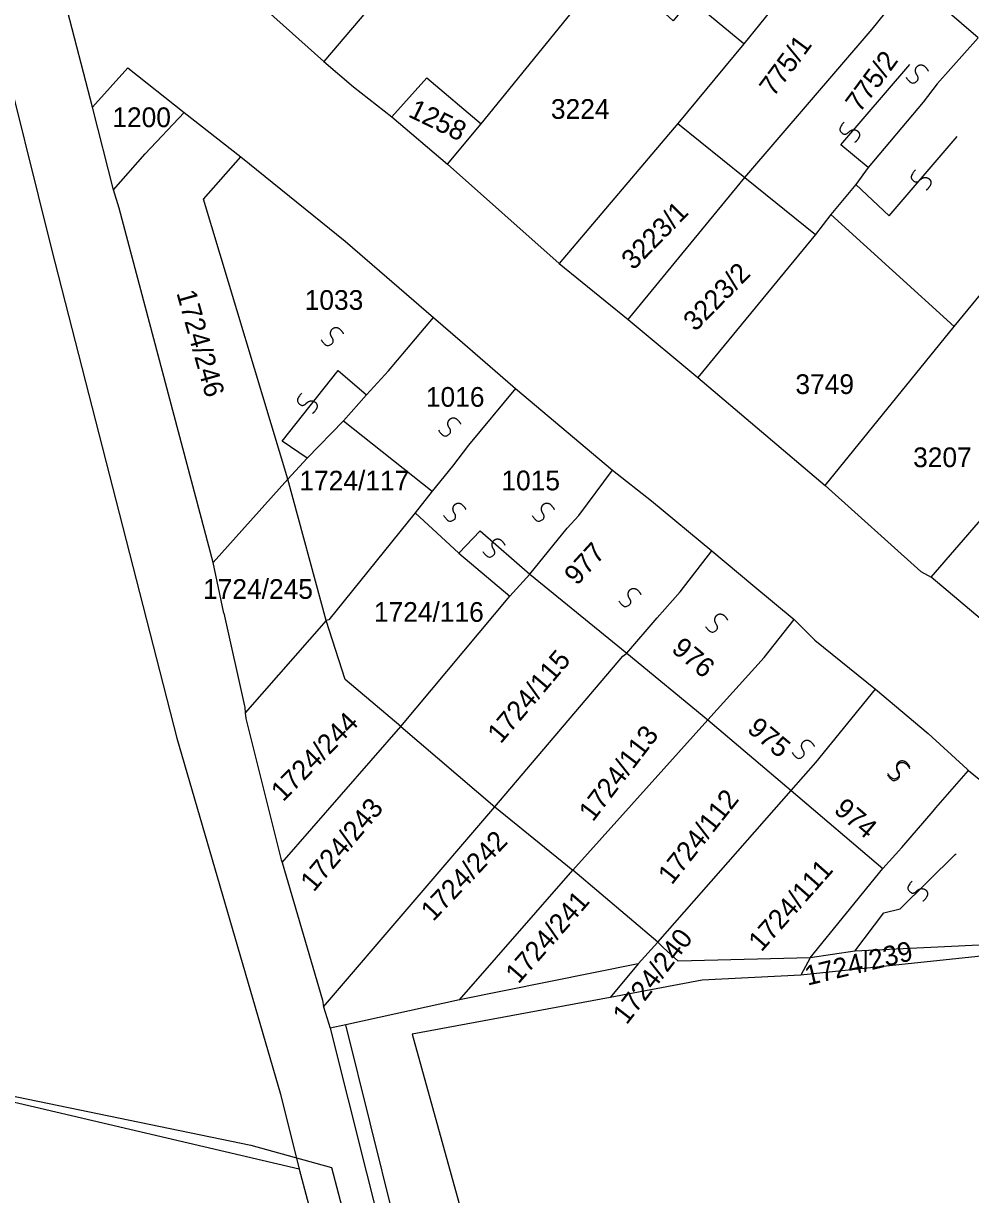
# Model space of a CAD drawing. Extents: x -581999 to -572728, y -1219553 to -1212032.
# Drawn here: x -578616.8 to -578520.6, y -1215566 to -1215447.1 of the extents above; entities that cross this region are included whole.
import ezdxf

# ---------------------------------------------------------------- set-up
doc = ezdxf.new("R2010")
doc.units = 0
for name, color, linetype in [('Vrstva 1', 7, 'Continuous'), ('Vrstva 2', 7, 'Continuous'), ('Vrstva 4', 7, 'Continuous'), ('Vrstva 6', 7, 'Continuous'), ('Vrstva 63', 7, 'Continuous')]:
    doc.layers.add(name, color=color, linetype=linetype)

msp = doc.modelspace()

# ---------------------------------------------------------------- linework, layer by layer
at = {"layer": 'Vrstva 1'}
for p, q in [((-578627.89, -1215414.295), (-578613.918, -1215470.029)), ((-578579.364, -1215456.597), (-578575.82, -1215452.635)), ((-578575.82, -1215452.635), (-578570.297, -1215457.307)), ((-578546.9, -1215500.676), (-578542.722, -1215504.16)), ((-578542.722, -1215504.16), (-578538.545, -1215507.643)), ((-578588.764, -1215563.424), (-578792.468, -1215515.83)), ((-578500.138, -1215539.76), (-578537.866, -1215543.74)), ((-578554.349, -1215542.602), (-578557.197, -1215545.99)), ((-578536.892, -1215541.966), (-578537.866, -1215543.74)), ((-578537.866, -1215543.74), (-578547.877, -1215544.259)), ((-578547.877, -1215544.259), (-578557.197, -1215545.99)), ((-578572.509, -1215546.24), (-578584.05, -1215548.788)), ((-578557.197, -1215545.99), (-578577.288, -1215549.714)), ((-578584.05, -1215548.788), (-578585.62, -1215549.117)), ((-578567.845, -1215613.64), (-578584.05, -1215548.788))]:
    msp.add_line(p, q, dxfattribs=at)
for points in [[(-578519.857, -1215448.603), (-578526.636, -1215442.735), (-578533.826, -1215437.135)], [(-578597.048, -1215441.301), (-578586.268, -1215450.998)], [(-578573.725, -1215461.408), (-578570.297, -1215457.307), (-578557.023, -1215440.965)], [(-578543.634, -1215449.206), (-578549.054, -1215444.712), (-578550.802, -1215446.854), (-578553.134, -1215444.694), (-578551.677, -1215442.943)], [(-578530.616, -1215447.699), (-578526.636, -1215442.735)], [(-578538.876, -1215443.267), (-578543.634, -1215449.206)], [(-578609.763, -1215455.623), (-578612.489, -1215445.07)], [(-578581.217, -1215445.06), (-578586.268, -1215450.998)], [(-578543.53, -1215462.783), (-578530.616, -1215447.699)], [(-578519.857, -1215448.603), (-578524.032, -1215453.273)], [(-578543.634, -1215449.206), (-578550.334, -1215457.284)], [(-578586.268, -1215450.998), (-578583.253, -1215453.551)], [(-578609.763, -1215455.623), (-578606.172, -1215451.643)], [(-578606.172, -1215451.643), (-578600.434, -1215456.162)], [(-578583.253, -1215453.551), (-578579.364, -1215456.597), (-578573.725, -1215461.408)], [(-578524.032, -1215453.273), (-578525.433, -1215455.116)], [(-578607.617, -1215464.035), (-578609.763, -1215455.623)], [(-578604.409, -1215460.349), (-578600.434, -1215456.162)], [(-578600.434, -1215456.162), (-578594.695, -1215460.681)], [(-578525.433, -1215455.116), (-578531.023, -1215461.74)], [(-578550.334, -1215457.284), (-578562.373, -1215471.493)], [(-578550.334, -1215457.284), (-578543.53, -1215462.783)], [(-578607.617, -1215464.035), (-578604.409, -1215460.349)], [(-578598.477, -1215464.966), (-578594.695, -1215460.681)], [(-578594.695, -1215460.681), (-578584.096, -1215469.227)], [(-578573.725, -1215461.408), (-578562.373, -1215471.493)], [(-578531.023, -1215461.74), (-578532.286, -1215463.492)], [(-578555.375, -1215477.188), (-578543.53, -1215462.783)], [(-578543.53, -1215462.783), (-578536.363, -1215468.554)], [(-578597.49, -1215501.861), (-578607.033, -1215465.894), (-578607.617, -1215464.035)], [(-578532.286, -1215463.492), (-578534.81, -1215466.509)], [(-578589.917, -1215493.396), (-578598.477, -1215464.966)], [(-578534.81, -1215466.509), (-578536.363, -1215468.554)], [(-578534.81, -1215466.509), (-578522.277, -1215477.891)], [(-578584.096, -1215469.227), (-578575.151, -1215476.981)], [(-578536.363, -1215468.554), (-578548.304, -1215483.055)], [(-578613.918, -1215470.029), (-578601.208, -1215519.677), (-578590.656, -1215555.816), (-578588.764, -1215563.424), (-578582.961, -1215585.252), (-578578.677, -1215602.244)], [(-578562.373, -1215471.493), (-578555.375, -1215477.188)], [(-578522.277, -1215477.891), (-578518.199, -1215472.928)], [(-578580.837, -1215483.618), (-578579.721, -1215482.402), (-578575.151, -1215476.981)], [(-578575.151, -1215476.981), (-578572.212, -1215479.515), (-578567.083, -1215483.949), (-578566.813, -1215484.176)], [(-578555.375, -1215477.188), (-578548.304, -1215483.055)], [(-578535.382, -1215494.044), (-578522.277, -1215477.891)], [(-578548.304, -1215483.055), (-578535.382, -1215494.044)], [(-578524.621, -1215503.324), (-578506.936, -1215482.904)], [(-578581.954, -1215484.835), (-578580.837, -1215483.618)], [(-578566.813, -1215484.176), (-578571.573, -1215489.938)], [(-578566.813, -1215484.176), (-578556.975, -1215492.487)], [(-578584.285, -1215487.462), (-578581.954, -1215484.835)], [(-578587.975, -1215491.256), (-578584.285, -1215487.462)], [(-578584.285, -1215487.462), (-578575.261, -1215494.611)], [(-578571.573, -1215489.938), (-578573.223, -1215492.08), (-578575.261, -1215494.611)], [(-578589.917, -1215493.396), (-578587.975, -1215491.256)], [(-578560.393, -1215497.086), (-578556.975, -1215492.487)], [(-578556.975, -1215492.487), (-578553.022, -1215495.574)], [(-578597.49, -1215501.861), (-578589.917, -1215493.396)], [(-578586.038, -1215507.749), (-578589.917, -1215493.396)], [(-578535.382, -1215494.044), (-578525.668, -1215502.774), (-578524.621, -1215503.324)], [(-578575.261, -1215494.611), (-578576.984, -1215496.8)], [(-578553.022, -1215495.574), (-578546.9, -1215500.676)], [(-578576.984, -1215496.8), (-578585.747, -1215507.653), (-578586.038, -1215507.749)], [(-578576.984, -1215496.8), (-578572.584, -1215500.911)], [(-578561.559, -1215498.351), (-578560.393, -1215497.086)], [(-578565.345, -1215503.022), (-578561.559, -1215498.351)], [(-578572.584, -1215500.911), (-578567.383, -1215505.259)], [(-578550.093, -1215504.841), (-578546.9, -1215500.676)], [(-578596.433, -1215506.996), (-578597.49, -1215501.861)], [(-578567.383, -1215505.259), (-578565.345, -1215503.022)], [(-578565.345, -1215503.022), (-578555.53, -1215511.068)], [(-578511.025, -1215514.8), (-578524.621, -1215503.324)], [(-578552.423, -1215507.468), (-578550.093, -1215504.841)], [(-578578.45, -1215518.494), (-578567.383, -1215505.259)], [(-578596.433, -1215506.996), (-578594.289, -1215516.574), (-578594.24, -1215517.125), (-578594.193, -1215517.676), (-578590.586, -1215532.015), (-578590.488, -1215532.308)], [(-578586.038, -1215507.749), (-578594.24, -1215517.125)], [(-578578.45, -1215518.494), (-578584.091, -1215513.713), (-578586.038, -1215507.749)], [(-578555.53, -1215511.068), (-578552.423, -1215507.468)], [(-578541.566, -1215511.494), (-578538.545, -1215507.643)], [(-578538.545, -1215507.643), (-578536.433, -1215509.731)], [(-578536.433, -1215509.731), (-578530.287, -1215514.705)], [(-578568.926, -1215526.634), (-578555.918, -1215511.359), (-578555.53, -1215511.068)], [(-578555.53, -1215511.068), (-578547.294, -1215517.817)], [(-578547.294, -1215517.817), (-578541.566, -1215511.494)], [(-578536.317, -1215522.156), (-578530.287, -1215514.705)], [(-578530.287, -1215514.705), (-578524.945, -1215519.216)], [(-578560.981, -1215533.088), (-578547.294, -1215517.817)], [(-578547.294, -1215517.817), (-578538.841, -1215524.976)], [(-578590.488, -1215532.308), (-578578.45, -1215518.494)], [(-578578.45, -1215518.494), (-578568.926, -1215526.634)], [(-578524.945, -1215519.216), (-578520.963, -1215522.843), (-578520.831, -1215522.95)], [(-578538.841, -1215524.976), (-578536.317, -1215522.156)], [(-578524.138, -1215526.761), (-578520.831, -1215522.95)], [(-578520.831, -1215522.95), (-578514.896, -1215527.797)], [(-578552.376, -1215540.393), (-578538.841, -1215524.976)], [(-578538.841, -1215524.976), (-578529.517, -1215532.919)], [(-578586.301, -1215546.967), (-578568.926, -1215526.634)], [(-578568.926, -1215526.634), (-578560.981, -1215533.088)], [(-578529.517, -1215532.919), (-578527.615, -1215530.772), (-578524.412, -1215527.076), (-578524.138, -1215526.761)], [(-578590.488, -1215532.308), (-578586.399, -1215546.284), (-578586.301, -1215546.967)], [(-578572.509, -1215546.24), (-578560.981, -1215533.088)], [(-578552.376, -1215540.393), (-578560.981, -1215533.088)], [(-578536.892, -1215541.966), (-578529.517, -1215532.919)], [(-578507.032, -1215534.367), (-578501.109, -1215538.878), (-578500.138, -1215539.76), (-578532.369, -1215541.293)], [(-578554.349, -1215542.602), (-578552.376, -1215540.393)], [(-578551.844, -1215540.927), (-578552.376, -1215540.393)], [(-578551.844, -1215540.927), (-578550.293, -1215542.304)], [(-578532.369, -1215541.293), (-578536.892, -1215541.966)], [(-578554.349, -1215542.602), (-578572.509, -1215546.24)], [(-578536.892, -1215541.966), (-578550.293, -1215542.304)], [(-578586.301, -1215546.967), (-578585.62, -1215549.117)], [(-578585.62, -1215549.117), (-578572.754, -1215600.314)], [(-578577.288, -1215549.714), (-578562.432, -1215603.439)]]:
    msp.add_lwpolyline(points, dxfattribs=at)
at = {"layer": 'Vrstva 4'}
for points in [[(-578531.023, -1215461.74), (-578533.801, -1215459.455), (-578526.773, -1215451.295)], [(-578532.286, -1215463.492), (-578528.888, -1215466.657), (-578521.973, -1215458.609)], [(-578587.975, -1215491.256), (-578590.507, -1215489.542), (-578584.81, -1215482.362), (-578581.954, -1215484.835)], [(-578570.402, -1215498.634), (-578572.584, -1215500.911)], [(-578570.402, -1215498.634), (-578565.345, -1215503.022)], [(-578532.369, -1215541.293), (-578529.423, -1215537.408), (-578527.774, -1215536.994), (-578522.174, -1215531.505), (-578522.099, -1215531.428)]]:
    msp.add_lwpolyline(points, dxfattribs=at)
at = {"layer": 'Vrstva 6'}
for points in [[(-578527.167, -1215452.6), (-578526.687, -1215453.307), (-578525.993, -1215452.996), (-578525.916, -1215452.596), (-578526.152, -1215452.251), (-578526.237, -1215451.919), (-578526.155, -1215451.629), (-578526.011, -1215451.449), (-578525.775, -1215451.321), (-578525.41, -1215451.357), (-578524.983, -1215451.796), (-578524.928, -1215451.969)], [(-578533.47, -1215457.152), (-578534.057, -1215457.774), (-578533.602, -1215458.383), (-578533.196, -1215458.371), (-578532.91, -1215458.066), (-578532.604, -1215457.912), (-578532.304, -1215457.928), (-578532.097, -1215458.03), (-578531.921, -1215458.233), (-578531.876, -1215458.597), (-578532.211, -1215459.109), (-578532.369, -1215459.201)], [(-578526.221, -1215461.997), (-578526.808, -1215462.619), (-578526.353, -1215463.228), (-578525.947, -1215463.216), (-578525.661, -1215462.911), (-578525.355, -1215462.757), (-578525.055, -1215462.773), (-578524.848, -1215462.875), (-578524.672, -1215463.078), (-578524.627, -1215463.442), (-578524.962, -1215463.954), (-578525.12, -1215464.046)], [(-578586.539, -1215479.255), (-578586.059, -1215479.962), (-578585.365, -1215479.651), (-578585.288, -1215479.251), (-578585.524, -1215478.906), (-578585.609, -1215478.574), (-578585.527, -1215478.284), (-578585.383, -1215478.104), (-578585.147, -1215477.976), (-578584.782, -1215478.012), (-578584.355, -1215478.451), (-578584.3, -1215478.624)], [(-578588.527, -1215484.675), (-578589.114, -1215485.297), (-578588.659, -1215485.906), (-578588.253, -1215485.894), (-578587.967, -1215485.589), (-578587.661, -1215485.435), (-578587.361, -1215485.451), (-578587.154, -1215485.553), (-578586.978, -1215485.756), (-578586.933, -1215486.12), (-578587.268, -1215486.632), (-578587.426, -1215486.724)], [(-578574.63, -1215488.43), (-578574.15, -1215489.137), (-578573.456, -1215488.826), (-578573.379, -1215488.426), (-578573.615, -1215488.081), (-578573.7, -1215487.749), (-578573.618, -1215487.459), (-578573.474, -1215487.279), (-578573.238, -1215487.151), (-578572.873, -1215487.187), (-578572.446, -1215487.626), (-578572.391, -1215487.799)], [(-578574.112, -1215497.085), (-578573.632, -1215497.792), (-578572.938, -1215497.481), (-578572.861, -1215497.081), (-578573.097, -1215496.736), (-578573.182, -1215496.404), (-578573.1, -1215496.114), (-578572.956, -1215495.934), (-578572.72, -1215495.806), (-578572.355, -1215495.842), (-578571.928, -1215496.281), (-578571.873, -1215496.454)], [(-578565.137, -1215497.085), (-578564.657, -1215497.792), (-578563.963, -1215497.481), (-578563.886, -1215497.081), (-578564.122, -1215496.736), (-578564.207, -1215496.404), (-578564.125, -1215496.114), (-578563.981, -1215495.934), (-578563.745, -1215495.806), (-578563.38, -1215495.842), (-578562.953, -1215496.281), (-578562.898, -1215496.454)], [(-578570.143, -1215500.721), (-578569.663, -1215501.428), (-578568.969, -1215501.117), (-578568.892, -1215500.717), (-578569.128, -1215500.372), (-578569.213, -1215500.04), (-578569.131, -1215499.75), (-578568.987, -1215499.57), (-578568.751, -1215499.442), (-578568.386, -1215499.478), (-578567.959, -1215499.917), (-578567.904, -1215500.09)], [(-578556.335, -1215505.741), (-578555.855, -1215506.448), (-578555.161, -1215506.137), (-578555.084, -1215505.737), (-578555.32, -1215505.392), (-578555.405, -1215505.06), (-578555.323, -1215504.77), (-578555.179, -1215504.59), (-578554.943, -1215504.462), (-578554.578, -1215504.498), (-578554.151, -1215504.937), (-578554.096, -1215505.11)], [(-578547.533, -1215508.338), (-578547.053, -1215509.045), (-578546.359, -1215508.734), (-578546.282, -1215508.334), (-578546.518, -1215507.989), (-578546.603, -1215507.657), (-578546.521, -1215507.367), (-578546.377, -1215507.187), (-578546.141, -1215507.059), (-578545.776, -1215507.095), (-578545.349, -1215507.534), (-578545.294, -1215507.707)], [(-578538.73, -1215521.148), (-578538.25, -1215521.855), (-578537.556, -1215521.544), (-578537.479, -1215521.144), (-578537.715, -1215520.799), (-578537.8, -1215520.467), (-578537.718, -1215520.177), (-578537.574, -1215519.997), (-578537.338, -1215519.869), (-578536.973, -1215519.905), (-578536.546, -1215520.344), (-578536.491, -1215520.517)], [(-578529.065, -1215523.226), (-578528.585, -1215523.933), (-578527.891, -1215523.622), (-578527.814, -1215523.222), (-578528.05, -1215522.877), (-578528.135, -1215522.545), (-578528.053, -1215522.255), (-578527.909, -1215522.075), (-578527.673, -1215521.947), (-578527.308, -1215521.983), (-578526.881, -1215522.422), (-578526.826, -1215522.595)], [(-578529.065, -1215523.399), (-578528.585, -1215524.106), (-578527.891, -1215523.795), (-578527.814, -1215523.395), (-578528.05, -1215523.05), (-578528.135, -1215522.718), (-578528.053, -1215522.428), (-578527.909, -1215522.248), (-578527.673, -1215522.12), (-578527.308, -1215522.156), (-578526.881, -1215522.595), (-578526.826, -1215522.768)], [(-578526.566, -1215534.185), (-578527.153, -1215534.807), (-578526.698, -1215535.416), (-578526.292, -1215535.404), (-578526.006, -1215535.099), (-578525.7, -1215534.945), (-578525.4, -1215534.961), (-578525.193, -1215535.063), (-578525.017, -1215535.266), (-578524.972, -1215535.63), (-578525.307, -1215536.142), (-578525.465, -1215536.234)]]:
    msp.add_open_spline(points, degree=2, dxfattribs=at)
at = {"layer": 'Vrstva 63'}
for p, q in [((-578625.23, -1215554.488), (-578593.677, -1215561.005)), ((-578593.677, -1215561.005), (-578585.48, -1215563.252)), ((-578585.48, -1215563.252), (-578571.998, -1215615.219))]:
    msp.add_line(p, q, dxfattribs=at)

# ---------------------------------------------------------------- texts
at = {"layer": 'Vrstva 2'}
for s, rotation, p in [('775/1', 53.48913, (-578540.618, -1215454.663)), ('775/2', 53.48913, (-578531.872, -1215456.266)), ('1258', 334.1232, (-578577.81, -1215456.537)), ('3223/1', 45.56578, (-578554.852, -1215472.251)), ('3223/2', 45.56578, (-578548.565, -1215478.475)), ('1724/246', 285.71577, (-578601.247, -1215474.486)), ('977', 47.49795, (-578560.585, -1215504.27)), ('976', 319.85374, (-578551.094, -1215510.808)), ('1724/115', 49.76536, (-578568.316, -1215520.326)), ('1724/244', 45.65523, (-578590.406, -1215526.217)), ('975', 319.85374, (-578543.409, -1215518.921)), ('1724/113', 52.66919, (-578558.96, -1215528.248)), ('1724/112', 51.69505, (-578550.95, -1215534.652)), ('1724/243', 49.99131, (-578587.296, -1215535.377)), ('974', 319.85374, (-578534.611, -1215527.122)), ('1724/242', 46.5197, (-578575.169, -1215538.359)), ('1724/111', 48.44352, (-578541.86, -1215541.453)), ('1724/241', 48.87207, (-578566.513, -1215544.7)), ('1724/240', 52.34654, (-578555.534, -1215548.845)), ('1724/239', 13.63187, (-578537.184, -1215544.809))]:
    msp.add_text(s, height=2, rotation=rotation, dxfattribs=at).set_placement(p)
for s, p in [('3224', (-578563.223, -1215456.814)), ('1200', (-578607.741, -1215457.652)), ('1033', (-578588.212, -1215476.201)), ('3749', (-578538.405, -1215484.746)), ('1016', (-578575.914, -1215486.038)), ('3207', (-578526.455, -1215492.168)), ('1724/117', (-578588.754, -1215494.538)), ('1015', (-578568.249, -1215494.521)), ('1724/245', (-578598.531, -1215505.54)), ('1724/116', (-578581.191, -1215507.868))]:
    msp.add_text(s, height=2, dxfattribs=at).set_placement(p)

doc.saveas('drawing.dxf')
